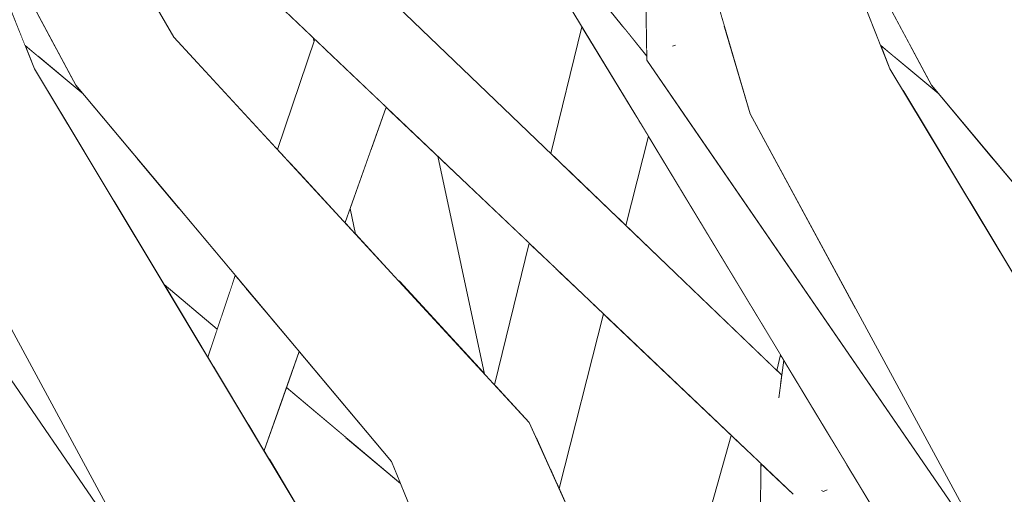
# Model space of a CAD drawing. Extents: x -289599 to -184549, y 66678 to 295474.
# Tile 516 of 656: x -250745 to -250692, y 72270 to 72296. Entities that reach past the tile are written whole.
import ezdxf

# ---------------------------------------------------------------- set-up
doc = ezdxf.new("R2010")
doc.units = 0
doc.header["$MEASUREMENT"] = 0
doc.linetypes.add('Wipeout_Contour', pattern=[1000, 0, -1000])
doc.layers.add('arch drzewa', color=8, linetype='Continuous')
doc.layers.add('Model drzwi', color=8, linetype='Continuous')
doc.layers.add('arch drzewa_Nr_Pióra__4', color=8, linetype='Continuous', lineweight=9)

msp = doc.modelspace()

# ---------------------------------------------------------------- wipeouts: each hides what was drawn before it
at = {"color": 254, "linetype": 'Wipeout_Contour', "lineweight": 0, "ltscale": 767631.603875}
msp.add_wipeout([(-250697.231, 72294.038), (-250697.524, 72293.635), (-250696.093, 72292.44)], dxfattribs=at).dxf.layer = 'arch drzewa'
at = {"color": 254, "linetype": 'Wipeout_Contour', "lineweight": 0, "ltscale": 767663.809144}
msp.add_wipeout([(-250709.242, 72291.059), (-250709.317, 72291.029), (-250708.724, 72290.304)], dxfattribs=at).dxf.layer = 'arch drzewa'
at = {"color": 254, "linetype": 'Wipeout_Contour', "lineweight": 0, "ltscale": 767727.906935}
msp.add_wipeout([(-250734.1, 72278.864), (-250736.971, 72281.283), (-250734.609, 72277.352)], dxfattribs=at).dxf.layer = 'arch drzewa'
at = {"color": 254, "linetype": 'Wipeout_Contour', "lineweight": 0, "ltscale": 2303244.228400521}
msp.add_wipeout([(-250745.692, 72321.925), (-250744.972, 72309.455), (-250736.436, 72294.668), (-250730.83, 72288.585), (-250728.861, 72294.44), (-250728.903, 72294.637), (-250732.981, 72298.52), (-250733.391, 72299.753), (-250734.734, 72305.781)], dxfattribs=at).dxf.layer = 'Model drzwi'
at = {"color": 254, "linetype": 'Wipeout_Contour', "lineweight": 0, "ltscale": 1535216.244274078}
msp.add_wipeout([(-250691.152, 72306.463), (-250692.866, 72299.331), (-250690.174, 72294.668), (-250686.189, 72290.343), (-250683.084, 72292.998), (-250683.065, 72293.054)], dxfattribs=at).dxf.layer = 'Model drzwi'
at = {"color": 254, "linetype": 'Wipeout_Contour', "lineweight": 0, "ltscale": 1023579.531994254}
msp.add_wipeout([(-250717.232, 72283.522), (-250722.172, 72288.227), (-250719.639, 72276.44), (-250719.098, 72275.853)], dxfattribs=at).dxf.layer = 'Model drzwi'
at = {"color": 254, "linetype": 'Wipeout_Contour', "lineweight": 0, "ltscale": 767709.043906}
msp.add_wipeout([(-250727.188, 72284.633), (-250726.621, 72284.016), (-250726.917, 72285.397)], dxfattribs=at).dxf.layer = 'Model drzwi'
at = {"color": 254, "linetype": 'Wipeout_Contour', "lineweight": 0, "ltscale": 1023535.206470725}
msp.add_wipeout([(-250713.217, 72279.699), (-250715.607, 72270.242), (-250710.367, 72258.657), (-250706.309, 72273.12)], dxfattribs=at).dxf.layer = 'Model drzwi'

# ---------------------------------------------------------------- next in the draw order: wipeouts: each hides what was drawn before it
at = {"color": 254, "linetype": 'Wipeout_Contour', "lineweight": 0, "ltscale": 767763.473572}
msp.add_wipeout([(-250743.492, 72294.038), (-250743.785, 72293.635), (-250742.354, 72292.44)], dxfattribs=at).dxf.layer = 'arch drzewa'
at = {"color": 254, "linetype": 'Wipeout_Contour', "lineweight": 0, "ltscale": 767630.671583}
msp.add_wipeout([(-250697.231, 72294.038), (-250695.64, 72292.37), (-250696.59, 72294.145)], dxfattribs=at).dxf.layer = 'arch drzewa'
at = {"color": 254, "linetype": 'Wipeout_Contour', "lineweight": 0, "ltscale": 1279563.680124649}
msp.add_wipeout([(-250736.022, 72285.243), (-250742.664, 72290.757), (-250739.731, 72285.876), (-250733.29, 72281.274), (-250733.119, 72281.78)], dxfattribs=at).dxf.layer = 'arch drzewa'
at = {"color": 254, "linetype": 'Wipeout_Contour', "lineweight": 0, "ltscale": 1279343.895528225}
msp.add_wipeout([(-250689.76, 72285.243), (-250696.402, 72290.757), (-250693.469, 72285.876), (-250687.028, 72281.274), (-250686.858, 72281.78)], dxfattribs=at).dxf.layer = 'arch drzewa'
at = {"color": 254, "linetype": 'Wipeout_Contour', "lineweight": 0, "ltscale": 1023558.800952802}
msp.add_wipeout([(-250716.836, 72272.958), (-250716.054, 72271.229), (-250713.788, 72280.242), (-250715.806, 72282.165)], dxfattribs=at).dxf.layer = 'arch drzewa'
at = {"color": 254, "linetype": 'Wipeout_Contour', "lineweight": 0, "ltscale": 1023535.243019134}
msp.add_wipeout([(-250712.008, 72284.486), (-250703.838, 72276.635), (-250703.636, 72277.475), (-250710.786, 72289.318)], dxfattribs=at).dxf.layer = 'Model drzwi'

# ---------------------------------------------------------------- next in the draw order: wipeouts: each hides what was drawn before it
at = {"color": 254, "linetype": 'Wipeout_Contour', "lineweight": 0, "ltscale": 767762.541226}
msp.add_wipeout([(-250743.492, 72294.038), (-250741.902, 72292.37), (-250742.851, 72294.145)], dxfattribs=at).dxf.layer = 'arch drzewa'
at = {"color": 254, "linetype": 'Wipeout_Contour', "lineweight": 0, "ltscale": 1279380.390031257}
msp.add_wipeout([(-250697.231, 72294.038), (-250696.093, 72292.44), (-250695.085, 72291.598), (-250695.478, 72292.067), (-250695.64, 72292.37)], dxfattribs=at).dxf.layer = 'arch drzewa'
at = {"color": 254, "linetype": 'Wipeout_Contour', "lineweight": 0, "ltscale": 1023643.378290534}
msp.add_wipeout([(-250733.29, 72281.274), (-250739.731, 72285.876), (-250736.971, 72281.283), (-250734.1, 72278.864)], dxfattribs=at).dxf.layer = 'arch drzewa'
at = {"color": 254, "linetype": 'Wipeout_Contour', "lineweight": 0, "ltscale": 1023467.550012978}
msp.add_wipeout([(-250687.028, 72281.274), (-250693.469, 72285.876), (-250690.709, 72281.283), (-250687.839, 72278.864)], dxfattribs=at).dxf.layer = 'arch drzewa'
at = {"color": 254, "linetype": 'Wipeout_Contour', "lineweight": 0, "ltscale": 1279458.484163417}
msp.add_wipeout([(-250719.098, 72275.853), (-250717.226, 72273.822), (-250716.836, 72272.958), (-250715.806, 72282.165), (-250717.232, 72283.522)], dxfattribs=at).dxf.layer = 'arch drzewa'

# ---------------------------------------------------------------- next in the draw order: wipeouts: each hides what was drawn before it
at = {"color": 254, "linetype": 'Wipeout_Contour', "lineweight": 0, "ltscale": 767642.980189}
msp.add_wipeout([(-250700.83, 72300.792), (-250700.21, 72299.229), (-250697.231, 72294.038)], dxfattribs=at).dxf.layer = 'arch drzewa'
at = {"color": 254, "linetype": 'Wipeout_Contour', "lineweight": 0, "ltscale": 1279600.173076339}
msp.add_wipeout([(-250743.492, 72294.038), (-250742.354, 72292.44), (-250741.346, 72291.598), (-250741.739, 72292.067), (-250741.902, 72292.37)], dxfattribs=at).dxf.layer = 'arch drzewa'
at = {"color": 254, "linetype": 'Wipeout_Contour', "lineweight": 0, "ltscale": 1023552.982479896}
msp.add_wipeout([(-250713.527, 72279.994), (-250715.711, 72270.472), (-250715.607, 72270.242), (-250713.217, 72279.699)], dxfattribs=at).dxf.layer = 'arch drzewa'

# ---------------------------------------------------------------- next in the draw order: wipeouts: each hides what was drawn before it
at = {"color": 254, "linetype": 'Wipeout_Contour', "lineweight": 0, "ltscale": 767774.849267}
msp.add_wipeout([(-250747.091, 72300.792), (-250746.472, 72299.229), (-250743.492, 72294.038)], dxfattribs=at).dxf.layer = 'arch drzewa'
at = {"color": 254, "linetype": 'Wipeout_Contour', "lineweight": 0, "ltscale": 1023516.864127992}
msp.add_wipeout([(-250697.231, 72294.038), (-250700.21, 72299.229), (-250698.224, 72294.22), (-250697.524, 72293.635)], dxfattribs=at).dxf.layer = 'arch drzewa'
at = {"color": 254, "linetype": 'Wipeout_Contour', "lineweight": 0, "ltscale": 1023554.55277935}
msp.add_wipeout([(-250713.788, 72280.242), (-250716.054, 72271.229), (-250715.711, 72270.472), (-250713.527, 72279.994)], dxfattribs=at).dxf.layer = 'arch drzewa'

# ---------------------------------------------------------------- next in the draw order: wipeouts: each hides what was drawn before it
at = {"color": 254, "linetype": 'Wipeout_Contour', "lineweight": 0, "ltscale": 1023524.915331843}
msp.add_wipeout([(-250702.782, 72305.716), (-250700.83, 72300.792), (-250697.231, 72294.038), (-250696.59, 72294.145)], dxfattribs=at).dxf.layer = 'arch drzewa'
at = {"color": 254, "linetype": 'Wipeout_Contour', "lineweight": 0, "ltscale": 1023692.690155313}
msp.add_wipeout([(-250743.492, 72294.038), (-250746.472, 72299.229), (-250744.486, 72294.22), (-250743.785, 72293.635)], dxfattribs=at).dxf.layer = 'arch drzewa'
at = {"color": 254, "linetype": 'Wipeout_Contour', "lineweight": 0, "ltscale": 1279450.882614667}
msp.add_wipeout([(-250728.27, 72272.663), (-250731.314, 72271.869), (-250717.791, 72249.364), (-250716.131, 72246.683), (-250716.857, 72249.054)], dxfattribs=at).dxf.layer = 'arch drzewa'

# ---------------------------------------------------------------- next in the draw order: wipeouts: each hides what was drawn before it
at = {"color": 254, "linetype": 'Wipeout_Contour', "lineweight": 0, "ltscale": 1023700.740679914}
msp.add_wipeout([(-250749.043, 72305.716), (-250747.091, 72300.792), (-250743.492, 72294.038), (-250742.851, 72294.145)], dxfattribs=at).dxf.layer = 'arch drzewa'
at = {"color": 254, "linetype": 'Wipeout_Contour', "lineweight": 0, "ltscale": 1279378.870367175}
msp.add_wipeout([(-250698.224, 72294.22), (-250697.722, 72292.953), (-250697.081, 72291.886), (-250692.032, 72287.955), (-250695.085, 72291.598)], dxfattribs=at).dxf.layer = 'arch drzewa'
at = {"color": 254, "linetype": 'Wipeout_Contour', "lineweight": 0, "ltscale": 1535364.492835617}
msp.add_wipeout([(-250727.128, 72272.989), (-250728.27, 72272.663), (-250719.638, 72258.14), (-250719.809, 72258.701), (-250721.743, 72264.591), (-250724.186, 72270.511)], dxfattribs=at).dxf.layer = 'arch drzewa'

# ---------------------------------------------------------------- next in the draw order: wipeouts: each hides what was drawn before it
at = {"color": 254, "linetype": 'Wipeout_Contour', "lineweight": 0, "ltscale": 1279598.653547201}
msp.add_wipeout([(-250744.486, 72294.22), (-250743.984, 72292.953), (-250743.342, 72291.886), (-250738.294, 72287.955), (-250741.346, 72291.598)], dxfattribs=at).dxf.layer = 'arch drzewa'
at = {"color": 254, "linetype": 'Wipeout_Contour', "lineweight": 0, "ltscale": 1023491.546376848}
msp.add_wipeout([(-250697.081, 72291.886), (-250696.402, 72290.757), (-250689.76, 72285.243), (-250692.032, 72287.955)], dxfattribs=at).dxf.layer = 'arch drzewa'
at = {"color": 254, "linetype": 'Wipeout_Contour', "lineweight": 0, "ltscale": 767671.002946}
msp.add_wipeout([(-250728.27, 72272.663), (-250716.857, 72249.054), (-250719.638, 72258.14)], dxfattribs=at).dxf.layer = 'arch drzewa'

# ---------------------------------------------------------------- next in the draw order: wipeouts: each hides what was drawn before it
at = {"color": 254, "linetype": 'Wipeout_Contour', "lineweight": 0, "ltscale": 1023667.373372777}
msp.add_wipeout([(-250743.342, 72291.886), (-250742.664, 72290.757), (-250736.022, 72285.243), (-250738.294, 72287.955)], dxfattribs=at).dxf.layer = 'arch drzewa'
at = {"color": 254, "linetype": 'Wipeout_Contour', "lineweight": 0, "ltscale": 1279368.757488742}
msp.add_wipeout([(-250708.724, 72290.304), (-250709.317, 72291.029), (-250692.469, 72265.101), (-250692.123, 72266.129), (-250692.147, 72266.165)], dxfattribs=at).dxf.layer = 'arch drzewa'
at = {"color": 254, "linetype": 'Wipeout_Contour', "lineweight": 0, "ltscale": 767707.297071}
msp.add_wipeout([(-250730.383, 72275.631), (-250730.51, 72275.273), (-250728.27, 72272.663)], dxfattribs=at).dxf.layer = 'arch drzewa'

# ---------------------------------------------------------------- next in the draw order: wipeouts: each hides what was drawn before it
at = {"color": 254, "linetype": 'Wipeout_Contour', "lineweight": 0, "ltscale": 1279588.545288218}
msp.add_wipeout([(-250755.579, 72291.029), (-250738.73, 72265.101), (-250738.385, 72266.129), (-250738.408, 72266.165), (-250754.985, 72290.304)], dxfattribs=at).dxf.layer = 'arch drzewa'
at = {"color": 254, "linetype": 'Wipeout_Contour', "lineweight": 0, "ltscale": 1023507.01918663}
msp.add_wipeout([(-250711.515, 72290.525), (-250692.804, 72264.103), (-250692.469, 72265.101), (-250709.317, 72291.029)], dxfattribs=at).dxf.layer = 'arch drzewa'
at = {"color": 254, "linetype": 'Wipeout_Contour', "lineweight": 0, "ltscale": 1023610.133494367}
msp.add_wipeout([(-250730.51, 72275.273), (-250731.568, 72272.292), (-250731.314, 72271.869), (-250728.27, 72272.663)], dxfattribs=at).dxf.layer = 'arch drzewa'

# ---------------------------------------------------------------- next in the draw order: wipeouts: each hides what was drawn before it
at = {"color": 254, "linetype": 'Wipeout_Contour', "lineweight": 0, "ltscale": 1279450.384828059}
msp.add_wipeout([(-250712.299, 72295.416), (-250709.317, 72291.029), (-250709.242, 72291.059), (-250710.868, 72293.427), (-250710.872, 72293.638)], dxfattribs=at).dxf.layer = 'arch drzewa'
at = {"color": 254, "linetype": 'Wipeout_Contour', "lineweight": 0, "ltscale": 1023682.849154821}
msp.add_wipeout([(-250757.776, 72290.525), (-250739.066, 72264.103), (-250738.73, 72265.101), (-250755.579, 72291.029)], dxfattribs=at).dxf.layer = 'arch drzewa'
at = {"color": 254, "linetype": 'Wipeout_Contour', "lineweight": 0, "ltscale": 1279319.247229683}
msp.add_wipeout([(-250692.804, 72264.103), (-250711.515, 72290.525), (-250684.537, 72245.845), (-250683.083, 72246.394), (-250693.59, 72261.768)], dxfattribs=at).dxf.layer = 'arch drzewa'
at = {"color": 254, "linetype": 'Wipeout_Contour', "lineweight": 0, "ltscale": 1023606.880127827}
msp.add_wipeout([(-250730.383, 72275.631), (-250728.27, 72272.663), (-250727.128, 72272.989), (-250730.356, 72275.709)], dxfattribs=at).dxf.layer = 'arch drzewa'

# ---------------------------------------------------------------- next in the draw order: wipeouts: each hides what was drawn before it
at = {"color": 254, "linetype": 'Wipeout_Contour', "lineweight": 0, "ltscale": 767677.022635}
msp.add_wipeout([(-250715.097, 72298.905), (-250709.317, 72291.029), (-250712.299, 72295.416)], dxfattribs=at).dxf.layer = 'arch drzewa'
at = {"color": 254, "linetype": 'Wipeout_Contour', "lineweight": 0, "ltscale": 767597.552768}
msp.add_wipeout([(-250673.55, 72272.663), (-250693.026, 72294.038), (-250695.478, 72292.067)], dxfattribs=at).dxf.layer = 'arch drzewa'
at = {"color": 254, "linetype": 'Wipeout_Contour', "lineweight": 0, "ltscale": 1023599.851225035}
msp.add_wipeout([(-250729.664, 72277.656), (-250730.356, 72275.709), (-250724.186, 72270.511), (-250724.681, 72271.709)], dxfattribs=at).dxf.layer = 'arch drzewa'

# ---------------------------------------------------------------- next in the draw order: wipeouts: each hides what was drawn before it
at = {"color": 254, "linetype": 'Wipeout_Contour', "lineweight": 0, "ltscale": 1023579.566465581}
msp.add_wipeout([(-250721.37, 72306.725), (-250711.515, 72290.525), (-250709.317, 72291.029), (-250715.097, 72298.905)], dxfattribs=at).dxf.layer = 'arch drzewa'
at = {"color": 254, "linetype": 'Wipeout_Contour', "lineweight": 0, "ltscale": 767577.078432}
msp.add_wipeout([(-250695.478, 72292.067), (-250678.419, 72271.709), (-250673.55, 72272.663)], dxfattribs=at).dxf.layer = 'arch drzewa'
at = {"color": 254, "linetype": 'Wipeout_Contour', "lineweight": 0, "ltscale": 1279539.038272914}
msp.add_wipeout([(-250739.066, 72264.103), (-250757.776, 72290.525), (-250730.799, 72245.845), (-250729.345, 72246.394), (-250739.851, 72261.768)], dxfattribs=at).dxf.layer = 'arch drzewa'

# ---------------------------------------------------------------- next in the draw order: wipeouts: each hides what was drawn before it
at = {"color": 254, "linetype": 'Wipeout_Contour', "lineweight": 0, "ltscale": 767591.264763}
msp.add_wipeout([(-250670.965, 72273.822), (-250690.174, 72294.668), (-250693.026, 72294.038)], dxfattribs=at).dxf.layer = 'arch drzewa'
at = {"color": 254, "linetype": 'Wipeout_Contour', "lineweight": 0, "ltscale": 1279498.59907937}
msp.add_wipeout([(-250724.968, 72290.889), (-250725.776, 72288.611), (-250724.232, 72281.424), (-250719.639, 72276.44), (-250722.172, 72288.227)], dxfattribs=at).dxf.layer = 'arch drzewa'
at = {"color": 254, "linetype": 'Wipeout_Contour', "lineweight": 0, "ltscale": 1023617.097467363}
msp.add_wipeout([(-250732.413, 72273.697), (-250731.568, 72272.292), (-250729.664, 72277.656), (-250731.184, 72279.47)], dxfattribs=at).dxf.layer = 'arch drzewa'

# ---------------------------------------------------------------- next in the draw order: wipeouts: each hides what was drawn before it
at = {"color": 254, "linetype": 'Wipeout_Contour', "lineweight": 0, "ltscale": 767569.040101}
msp.add_wipeout([(-250693.026, 72294.038), (-250673.55, 72272.663), (-250670.965, 72273.822)], dxfattribs=at).dxf.layer = 'arch drzewa'
at = {"color": 254, "linetype": 'Wipeout_Contour', "lineweight": 0, "ltscale": 1023607.98020937}
msp.add_wipeout([(-250726.917, 72285.397), (-250726.621, 72284.016), (-250724.232, 72281.424), (-250725.776, 72288.611)], dxfattribs=at).dxf.layer = 'arch drzewa'
at = {"color": 254, "linetype": 'Wipeout_Contour', "lineweight": 0, "ltscale": 1023625.007127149}
msp.add_wipeout([(-250732.55, 72281.1), (-250734.084, 72276.478), (-250732.413, 72273.697), (-250731.184, 72279.47)], dxfattribs=at).dxf.layer = 'arch drzewa'

# ---------------------------------------------------------------- next in the draw order: wipeouts: each hides what was drawn before it
at = {"color": 254, "linetype": 'Wipeout_Contour', "lineweight": 0, "ltscale": 1023577.860533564}
msp.add_wipeout([(-250713.866, 72327.994), (-250709.472, 72319.772), (-250693.026, 72294.038), (-250712.567, 72328.417)], dxfattribs=at).dxf.layer = 'arch drzewa'
at = {"color": 254, "linetype": 'Wipeout_Contour', "lineweight": 0, "ltscale": 1023629.747182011}
msp.add_wipeout([(-250734.283, 72276.809), (-250734.084, 72276.478), (-250732.55, 72281.1), (-250732.843, 72281.45)], dxfattribs=at).dxf.layer = 'arch drzewa'

# ---------------------------------------------------------------- next in the draw order: wipeouts: each hides what was drawn before it
at = {"color": 254, "linetype": 'Wipeout_Contour', "lineweight": 0, "ltscale": 1279423.973823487}
msp.add_wipeout([(-250709.472, 72319.772), (-250705.138, 72311.661), (-250702.782, 72305.716), (-250695.478, 72292.067), (-250693.026, 72294.038)], dxfattribs=at).dxf.layer = 'arch drzewa'
at = {"color": 254, "linetype": 'Wipeout_Contour', "lineweight": 0, "ltscale": 1023631.364039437}
msp.add_wipeout([(-250734.609, 72277.352), (-250734.283, 72276.809), (-250732.843, 72281.45), (-250733.119, 72281.78)], dxfattribs=at).dxf.layer = 'arch drzewa'

# ---------------------------------------------------------------- next in the draw order: wipeouts: each hides what was drawn before it
at = {"color": 254, "linetype": 'Wipeout_Contour', "lineweight": 0, "ltscale": 767675.015249}
msp.add_wipeout([(-250690.174, 72294.668), (-250710.124, 72329.224), (-250712.567, 72328.417)], dxfattribs=at).dxf.layer = 'arch drzewa'
at = {"color": 254, "linetype": 'Wipeout_Contour', "lineweight": 0, "ltscale": 767597.880576}
msp.add_wipeout([(-250671.529, 72249.364), (-250697.722, 72292.953), (-250701.458, 72291.029)], dxfattribs=at).dxf.layer = 'arch drzewa'

# ---------------------------------------------------------------- next in the draw order: wipeouts: each hides what was drawn before it
at = {"color": 254, "linetype": 'Wipeout_Contour', "lineweight": 0, "ltscale": 767648.224822}
msp.add_wipeout([(-250712.567, 72328.417), (-250693.026, 72294.038), (-250690.174, 72294.668)], dxfattribs=at).dxf.layer = 'arch drzewa'
at = {"color": 254, "linetype": 'Wipeout_Contour', "lineweight": 0, "ltscale": 767563.007283}
msp.add_wipeout([(-250701.458, 72291.029), (-250675.575, 72247.234), (-250671.529, 72249.364)], dxfattribs=at).dxf.layer = 'arch drzewa'

# ---------------------------------------------------------------- next in the draw order: wipeouts: each hides what was drawn before it
at = {"color": 254, "linetype": 'Wipeout_Contour', "lineweight": 0, "ltscale": 767661.742341}
msp.add_wipeout([(-250697.722, 72292.953), (-250705.138, 72311.661), (-250708.314, 72309.777)], dxfattribs=at).dxf.layer = 'arch drzewa'
at = {"color": 254, "linetype": 'Wipeout_Contour', "lineweight": 0, "ltscale": 767607.490703}
msp.add_wipeout([(-250675.575, 72247.234), (-250701.458, 72291.029), (-250705.272, 72290.525)], dxfattribs=at).dxf.layer = 'arch drzewa'

# ---------------------------------------------------------------- next in the draw order: wipeouts: each hides what was drawn before it
at = {"color": 254, "linetype": 'Wipeout_Contour', "lineweight": 0, "ltscale": 767651.894667}
msp.add_wipeout([(-250708.314, 72309.777), (-250701.458, 72291.029), (-250697.722, 72292.953)], dxfattribs=at).dxf.layer = 'arch drzewa'
at = {"color": 254, "linetype": 'Wipeout_Contour', "lineweight": 0, "ltscale": 767574.429594}
msp.add_wipeout([(-250705.272, 72290.525), (-250681.113, 72245.845), (-250675.575, 72247.234)], dxfattribs=at).dxf.layer = 'arch drzewa'

# ---------------------------------------------------------------- next in the draw order: wipeouts: each hides what was drawn before it
at = {"color": 254, "linetype": 'Wipeout_Contour', "lineweight": 0, "ltscale": 767670.381036}
msp.add_wipeout([(-250701.458, 72291.029), (-250708.314, 72309.777), (-250711.329, 72310.985)], dxfattribs=at).dxf.layer = 'arch drzewa'

# ---------------------------------------------------------------- next in the draw order: wipeouts: each hides what was drawn before it
at = {"color": 254, "linetype": 'Wipeout_Contour', "lineweight": 0, "ltscale": 767661.495374}
msp.add_wipeout([(-250711.329, 72310.985), (-250705.272, 72290.525), (-250701.458, 72291.029)], dxfattribs=at).dxf.layer = 'arch drzewa'

# ---------------------------------------------------------------- next in the draw order: wipeouts: each hides what was drawn before it
at = {"color": 254, "linetype": 'Wipeout_Contour', "lineweight": 0, "ltscale": 1023537.433621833}
msp.add_wipeout([(-250710.868, 72293.427), (-250699.497, 72279.845), (-250705.272, 72290.525), (-250706.681, 72295.285)], dxfattribs=at).dxf.layer = 'arch drzewa'

# ---------------------------------------------------------------- next in the draw order: wipeouts: each hides what was drawn before it
at = {"color": 254, "linetype": 'Wipeout_Contour', "lineweight": 0, "ltscale": 767630.000294}
msp.add_wipeout([(-250710.868, 72293.427), (-250691.927, 72265.844), (-250699.497, 72279.845)], dxfattribs=at).dxf.layer = 'arch drzewa'

# ---------------------------------------------------------------- next in the draw order: linework, layer by layer
at = {"layer": 'arch drzewa_Nr_Pióra__4', "linetype": 'Continuous'}
for p, q in [((-250695.085, 72291.598), (-250698.224, 72294.22)), ((-250678.419, 72271.709), (-250695.478, 72292.067))]:
    msp.add_line(p, q, dxfattribs=at)

# ---------------------------------------------------------------- next in the draw order: wipeouts: each hides what was drawn before it
at = {"color": 254, "linetype": 'Wipeout_Contour', "lineweight": 0, "ltscale": 767673.14988}
msp.add_wipeout([(-250711.148, 72310.376), (-250710.868, 72293.427), (-250706.681, 72295.285)], dxfattribs=at).dxf.layer = 'arch drzewa'
at = {"color": 254, "linetype": 'Wipeout_Contour', "lineweight": 0, "ltscale": 1023514.174401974}
msp.add_wipeout([(-250703.838, 72276.635), (-250703.571, 72276.378), (-250703.463, 72277.19), (-250703.636, 72277.475)], dxfattribs=at).dxf.layer = 'arch drzewa'
at = {"color": 254, "linetype": 'Wipeout_Contour', "lineweight": 0, "ltscale": 1279386.65217427}
msp.add_wipeout([(-250709.167, 72256.003), (-250707.878, 72253.153), (-250704.733, 72265.986), (-250704.709, 72271.596), (-250706.307, 72273.119)], dxfattribs=at).dxf.layer = 'arch drzewa'

# ---------------------------------------------------------------- next in the draw order: wipeouts: each hides what was drawn before it
at = {"color": 254, "linetype": 'Wipeout_Contour', "lineweight": 0, "ltscale": 1023626.371593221}
msp.add_wipeout([(-250733.972, 72324.72), (-250734.488, 72323.079), (-250710.872, 72293.638), (-250710.91, 72295.97)], dxfattribs=at).dxf.layer = 'arch drzewa'
at = {"color": 254, "linetype": 'Wipeout_Contour', "lineweight": 0, "ltscale": 767635.977392}
msp.add_wipeout([(-250710.367, 72258.657), (-250709.167, 72256.003), (-250706.307, 72273.119)], dxfattribs=at).dxf.layer = 'arch drzewa'

# ---------------------------------------------------------------- next in the draw order: wipeouts: each hides what was drawn before it
at = {"color": 254, "linetype": 'Wipeout_Contour', "lineweight": 0, "ltscale": 1279457.068195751}
msp.add_wipeout([(-250714.35, 72295.186), (-250715.203, 72287.557), (-250712.582, 72285.038), (-250711.295, 72290.16), (-250711.515, 72290.525)], dxfattribs=at).dxf.layer = 'arch drzewa'
at = {"color": 254, "linetype": 'Wipeout_Contour', "lineweight": 0, "ltscale": 767723.916991}
msp.add_wipeout([(-250728.903, 72294.637), (-250728.861, 72294.44), (-250728.821, 72294.558)], dxfattribs=at).dxf.layer = 'arch drzewa'
at = {"color": 254, "linetype": 'Wipeout_Contour', "lineweight": 0, "ltscale": 1023619.565651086}
msp.add_wipeout([(-250729.541, 72287.186), (-250727.188, 72284.633), (-250724.968, 72290.889), (-250728.114, 72293.885)], dxfattribs=at).dxf.layer = 'arch drzewa'
at = {"color": 254, "linetype": 'Wipeout_Contour', "lineweight": 0, "ltscale": 1279392.823305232}
msp.add_wipeout([(-250719.812, 72272.663), (-250724.681, 72271.709), (-250704.854, 72237.266), (-250704.853, 72237.595), (-250704.843, 72240.058)], dxfattribs=at).dxf.layer = 'arch drzewa'

# ---------------------------------------------------------------- next in the draw order: wipeouts: each hides what was drawn before it
at = {"color": 254, "linetype": 'Wipeout_Contour', "lineweight": 0, "ltscale": 1023575.933070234}
msp.add_wipeout([(-250714.381, 72295.237), (-250716.052, 72288.372), (-250715.203, 72287.557), (-250714.35, 72295.186)], dxfattribs=at).dxf.layer = 'arch drzewa'
at = {"color": 254, "linetype": 'Wipeout_Contour', "lineweight": 0, "ltscale": 1023628.107926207}
msp.add_wipeout([(-250730.269, 72287.976), (-250729.541, 72287.186), (-250728.114, 72293.885), (-250728.261, 72294.026)], dxfattribs=at).dxf.layer = 'arch drzewa'
at = {"color": 254, "linetype": 'Wipeout_Contour', "lineweight": 0, "ltscale": 1023557.02056069}
msp.add_wipeout([(-250712.408, 72284.87), (-250712.008, 72284.486), (-250710.786, 72289.318), (-250711.222, 72290.039)], dxfattribs=at).dxf.layer = 'arch drzewa'
at = {"color": 254, "linetype": 'Wipeout_Contour', "lineweight": 0, "ltscale": 1279355.941554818}
msp.add_wipeout([(-250704.854, 72237.266), (-250724.681, 72271.709), (-250705.407, 72225.012), (-250702.34, 72225.522), (-250704.875, 72232.335)], dxfattribs=at).dxf.layer = 'arch drzewa'

# ---------------------------------------------------------------- next in the draw order: wipeouts: each hides what was drawn before it
at = {"color": 254, "linetype": 'Wipeout_Contour', "lineweight": 0, "ltscale": 1023630.082535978}
msp.add_wipeout([(-250730.681, 72288.422), (-250730.269, 72287.976), (-250728.261, 72294.026), (-250728.787, 72294.526)], dxfattribs=at).dxf.layer = 'arch drzewa'
at = {"color": 254, "linetype": 'Wipeout_Contour', "lineweight": 0, "ltscale": 1023558.597799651}
msp.add_wipeout([(-250712.582, 72285.038), (-250712.408, 72284.87), (-250711.222, 72290.039), (-250711.295, 72290.16)], dxfattribs=at).dxf.layer = 'arch drzewa'
at = {"color": 254, "linetype": 'Wipeout_Contour', "lineweight": 0, "ltscale": 1023522.59966126}
msp.add_wipeout([(-250717.226, 72273.822), (-250719.812, 72272.663), (-250704.826, 72243.922), (-250704.816, 72246.383)], dxfattribs=at).dxf.layer = 'arch drzewa'
at = {"color": 254, "linetype": 'Wipeout_Contour', "lineweight": 0, "ltscale": 2302846.070418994}
msp.add_wipeout([(-250701.41, 72270.198), (-250702.958, 72269.929), (-250696.865, 72225.872), (-250698.147, 72268.385), (-250699.447, 72270.539), (-250701.127, 72270.247), (-250701.149, 72270.164), (-250701.314, 72270.083), (-250701.412, 72270.13)], dxfattribs=at).dxf.layer = 'arch drzewa'

# ---------------------------------------------------------------- next in the draw order: wipeouts: each hides what was drawn before it
at = {"color": 254, "linetype": 'Wipeout_Contour', "lineweight": 0, "ltscale": 1023631.61107349}
msp.add_wipeout([(-250730.83, 72288.585), (-250730.681, 72288.422), (-250728.787, 72294.526), (-250728.821, 72294.558)], dxfattribs=at).dxf.layer = 'arch drzewa'
at = {"color": 254, "linetype": 'Wipeout_Contour', "lineweight": 0, "ltscale": 767630.390277}
msp.add_wipeout([(-250719.812, 72272.663), (-250704.843, 72240.058), (-250704.826, 72243.922)], dxfattribs=at).dxf.layer = 'arch drzewa'
at = {"color": 254, "linetype": 'Wipeout_Contour', "lineweight": 0, "ltscale": 767620.014596}
msp.add_wipeout([(-250701.127, 72270.247), (-250699.447, 72270.539), (-250700.049, 72271.536)], dxfattribs=at).dxf.layer = 'arch drzewa'
at = {"color": 254, "linetype": 'Wipeout_Contour', "lineweight": 0, "ltscale": 2302744.387212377}
msp.add_wipeout([(-250702.958, 72269.929), (-250701.938, 72224.491), (-250701.791, 72224.531), (-250701.128, 72225.724), (-250699.469, 72228.353), (-250699.49, 72228.4), (-250697.702, 72226.706), (-250696.975, 72225.842), (-250696.865, 72225.872)], dxfattribs=at).dxf.layer = 'arch drzewa'

# ---------------------------------------------------------------- next in the draw order: linework, layer by layer
at = {"layer": 'arch drzewa_Nr_Pióra__4', "linetype": 'Continuous'}
msp.add_line((-250671.529, 72249.364), (-250697.722, 72292.953), dxfattribs=at)

# ---------------------------------------------------------------- next in the draw order: wipeouts: each hides what was drawn before it
at = {"color": 254, "linetype": 'Wipeout_Contour', "lineweight": 0, "ltscale": 767729.423092}
msp.add_wipeout([(-250719.812, 72272.663), (-250739.287, 72294.038), (-250741.739, 72292.067)], dxfattribs=at).dxf.layer = 'arch drzewa'
at = {"color": 254, "linetype": 'Wipeout_Contour', "lineweight": 0, "ltscale": 767614.296861}
msp.add_wipeout([(-250702.958, 72269.929), (-250704.676, 72271.565), (-250701.938, 72224.491)], dxfattribs=at).dxf.layer = 'arch drzewa'

# ---------------------------------------------------------------- next in the draw order: wipeouts: each hides what was drawn before it
at = {"color": 254, "linetype": 'Wipeout_Contour', "lineweight": 0, "ltscale": 767708.949753}
msp.add_wipeout([(-250741.739, 72292.067), (-250724.681, 72271.709), (-250719.812, 72272.663)], dxfattribs=at).dxf.layer = 'arch drzewa'
at = {"color": 254, "linetype": 'Wipeout_Contour', "lineweight": 0, "ltscale": 1535203.605091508}
msp.add_wipeout([(-250704.709, 72271.596), (-250704.875, 72232.335), (-250702.34, 72225.522), (-250702.032, 72224.564), (-250701.938, 72224.491), (-250704.676, 72271.565)], dxfattribs=at).dxf.layer = 'arch drzewa'

# ---------------------------------------------------------------- next in the draw order: wipeouts: each hides what was drawn before it
at = {"color": 254, "linetype": 'Wipeout_Contour', "lineweight": 0, "ltscale": 767723.134744}
msp.add_wipeout([(-250717.226, 72273.822), (-250736.436, 72294.668), (-250739.287, 72294.038)], dxfattribs=at).dxf.layer = 'arch drzewa'

# ---------------------------------------------------------------- next in the draw order: wipeouts: each hides what was drawn before it
at = {"color": 254, "linetype": 'Wipeout_Contour', "lineweight": 0, "ltscale": 767700.91103}
msp.add_wipeout([(-250739.287, 72294.038), (-250719.812, 72272.663), (-250717.226, 72273.822)], dxfattribs=at).dxf.layer = 'arch drzewa'

# ---------------------------------------------------------------- next in the draw order: wipeouts: each hides what was drawn before it
at = {"color": 254, "linetype": 'Wipeout_Contour', "lineweight": 0, "ltscale": 1023753.68231139}
msp.add_wipeout([(-250760.127, 72327.994), (-250755.734, 72319.772), (-250739.287, 72294.038), (-250758.829, 72328.417)], dxfattribs=at).dxf.layer = 'arch drzewa'
at = {"color": 254, "linetype": 'Wipeout_Contour', "lineweight": 0, "ltscale": 1535336.557930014}
msp.add_wipeout([(-250732.981, 72298.52), (-250703.689, 72275.123), (-250703.723, 72275.231), (-250703.681, 72275.548), (-250703.635, 72275.896), (-250729.486, 72300.443)], dxfattribs=at).dxf.layer = 'arch drzewa'

# ---------------------------------------------------------------- next in the draw order: wipeouts: each hides what was drawn before it
at = {"color": 254, "linetype": 'Wipeout_Contour', "lineweight": 0, "ltscale": 1279643.754054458}
msp.add_wipeout([(-250755.734, 72319.772), (-250751.4, 72311.661), (-250749.043, 72305.716), (-250741.739, 72292.067), (-250739.287, 72294.038)], dxfattribs=at).dxf.layer = 'arch drzewa'
at = {"color": 254, "linetype": 'Wipeout_Contour', "lineweight": 0, "ltscale": 1023541.633466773}
msp.add_wipeout([(-250732.981, 72298.52), (-250702.958, 72269.929), (-250701.41, 72270.198), (-250703.689, 72275.123)], dxfattribs=at).dxf.layer = 'arch drzewa'

# ---------------------------------------------------------------- next in the draw order: linework, layer by layer
at = {"layer": 'arch drzewa_Nr_Pióra__4', "linetype": 'Continuous'}
for p, q in [((-250695.478, 72292.067), (-250702.782, 72305.716)), ((-250704.816, 72246.383), (-250717.226, 72273.822)), ((-250710.367, 72258.657), (-250706.309, 72273.12)), ((-250704.875, 72232.304), (-250704.709, 72271.596))]:
    msp.add_line(p, q, dxfattribs=at)

# ---------------------------------------------------------------- next in the draw order: wipeouts: each hides what was drawn before it
at = {"color": 254, "linetype": 'Wipeout_Contour', "lineweight": 0, "ltscale": 767806.881453}
msp.add_wipeout([(-250736.436, 72294.668), (-250756.385, 72329.224), (-250758.829, 72328.417)], dxfattribs=at).dxf.layer = 'arch drzewa'
at = {"color": 254, "linetype": 'Wipeout_Contour', "lineweight": 0, "ltscale": 1023577.885505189}
msp.add_wipeout([(-250729.756, 72301.542), (-250729.486, 72300.443), (-250703.583, 72276.287), (-250703.571, 72276.378)], dxfattribs=at).dxf.layer = 'arch drzewa'
at = {"color": 254, "linetype": 'Wipeout_Contour', "lineweight": 0, "ltscale": 1279369.16350326}
msp.add_wipeout([(-250700.928, 72272.992), (-250701.314, 72270.083), (-250701.149, 72270.164), (-250701.127, 72270.247), (-250700.049, 72271.536)], dxfattribs=at).dxf.layer = 'arch drzewa'

# ---------------------------------------------------------------- next in the draw order: wipeouts: each hides what was drawn before it
at = {"color": 254, "linetype": 'Wipeout_Contour', "lineweight": 0, "ltscale": 767780.092675}
msp.add_wipeout([(-250758.829, 72328.417), (-250739.287, 72294.038), (-250736.436, 72294.668)], dxfattribs=at).dxf.layer = 'arch drzewa'
at = {"color": 254, "linetype": 'Wipeout_Contour', "lineweight": 0, "ltscale": 767667.132805}
msp.add_wipeout([(-250729.486, 72300.443), (-250703.635, 72275.896), (-250703.583, 72276.287)], dxfattribs=at).dxf.layer = 'arch drzewa'

# ---------------------------------------------------------------- next in the draw order: linework, layer by layer
at = {"layer": 'arch drzewa_Nr_Pióra__4', "linetype": 'Continuous'}
for p, q in [((-250710.872, 72293.638), (-250734.488, 72323.079)), ((-250697.722, 72292.953), (-250705.138, 72311.661)), ((-250705.272, 72290.525), (-250711.329, 72310.985)), ((-250710.868, 72293.427), (-250711.148, 72310.376)), ((-250716.052, 72288.372), (-250714.381, 72295.237)), ((-250728.861, 72294.44), (-250728.903, 72294.637)), ((-250709.312, 72294.232), (-250709.478, 72294.183)), ((-250712.008, 72284.486), (-250710.786, 72289.318)), ((-250715.607, 72270.242), (-250713.217, 72279.699))]:
    msp.add_line(p, q, dxfattribs=at)

# ---------------------------------------------------------------- next in the draw order: wipeouts: each hides what was drawn before it
at = {"color": 254, "linetype": 'Wipeout_Contour', "lineweight": 0, "ltscale": 767729.752411}
msp.add_wipeout([(-250717.791, 72249.364), (-250743.984, 72292.953), (-250747.719, 72291.029)], dxfattribs=at).dxf.layer = 'arch drzewa'
at = {"color": 254, "linetype": 'Wipeout_Contour', "lineweight": 0, "ltscale": 1791131.773011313}
msp.add_wipeout([(-250703.463, 72277.19), (-250703.723, 72275.231), (-250703.689, 72275.123), (-250701.41, 72270.198), (-250701.412, 72270.13), (-250701.314, 72270.083), (-250700.928, 72272.992)], dxfattribs=at).dxf.layer = 'arch drzewa'

# ---------------------------------------------------------------- next in the draw order: linework, layer by layer
at = {"layer": 'arch drzewa_Nr_Pióra__4', "linetype": 'Continuous'}
for p, q in [((-250691.927, 72265.844), (-250710.868, 72293.427)), ((-250684.537, 72245.845), (-250711.515, 72290.525)), ((-250681.113, 72245.845), (-250705.272, 72290.525)), ((-250703.838, 72276.635), (-250703.636, 72277.475)), ((-250703.733, 72275.158), (-250703.463, 72277.19)), ((-250701.314, 72270.083), (-250701.426, 72270.137)), ((-250701.126, 72270.176), (-250701.314, 72270.083))]:
    msp.add_line(p, q, dxfattribs=at)

# ---------------------------------------------------------------- next in the draw order: wipeouts: each hides what was drawn before it
at = {"color": 254, "linetype": 'Wipeout_Contour', "lineweight": 0, "ltscale": 767793.610553}
msp.add_wipeout([(-250743.984, 72292.953), (-250751.4, 72311.661), (-250754.576, 72309.777)], dxfattribs=at).dxf.layer = 'arch drzewa'
at = {"color": 254, "linetype": 'Wipeout_Contour', "lineweight": 0, "ltscale": 767694.881238}
msp.add_wipeout([(-250747.719, 72291.029), (-250721.836, 72247.234), (-250717.791, 72249.364)], dxfattribs=at).dxf.layer = 'arch drzewa'

# ---------------------------------------------------------------- next in the draw order: linework, layer by layer
at = {"layer": 'arch drzewa_Nr_Pióra__4', "linetype": 'Continuous'}
for p, q in [((-250711.515, 72290.525), (-250721.37, 72306.725)), ((-250719.098, 72275.853), (-250717.232, 72283.522))]:
    msp.add_line(p, q, dxfattribs=at)

# ---------------------------------------------------------------- next in the draw order: wipeouts: each hides what was drawn before it
at = {"color": 254, "linetype": 'Wipeout_Contour', "lineweight": 0, "ltscale": 767739.362983}
msp.add_wipeout([(-250721.836, 72247.234), (-250747.719, 72291.029), (-250751.533, 72290.525)], dxfattribs=at).dxf.layer = 'arch drzewa'

# ---------------------------------------------------------------- next in the draw order: wipeouts: each hides what was drawn before it
at = {"color": 254, "linetype": 'Wipeout_Contour', "lineweight": 0, "ltscale": 767783.763968}
msp.add_wipeout([(-250754.576, 72309.777), (-250747.719, 72291.029), (-250743.984, 72292.953)], dxfattribs=at).dxf.layer = 'arch drzewa'
at = {"color": 254, "linetype": 'Wipeout_Contour', "lineweight": 0, "ltscale": 767706.304}
msp.add_wipeout([(-250751.533, 72290.525), (-250727.375, 72245.845), (-250721.836, 72247.234)], dxfattribs=at).dxf.layer = 'arch drzewa'

# ---------------------------------------------------------------- next in the draw order: linework, layer by layer
at = {"layer": 'arch drzewa_Nr_Pióra__4', "linetype": 'Continuous'}
for p, q in [((-250736.436, 72294.668), (-250756.385, 72329.224)), ((-250703.571, 72276.378), (-250729.756, 72301.542)), ((-250702.958, 72269.929), (-250732.981, 72298.52)), ((-250717.226, 72273.822), (-250736.436, 72294.668)), ((-250730.83, 72288.585), (-250728.821, 72294.558)), ((-250727.188, 72284.633), (-250724.968, 72290.889)), ((-250719.639, 72276.44), (-250722.172, 72288.227)), ((-250726.621, 72284.016), (-250726.917, 72285.397)), ((-250734.609, 72277.352), (-250733.119, 72281.78)), ((-250734.1, 72278.864), (-250736.971, 72281.283)), ((-250731.568, 72272.292), (-250729.664, 72277.656)), ((-250724.186, 72270.511), (-250730.356, 72275.709)), ((-250705.407, 72225.012), (-250724.681, 72271.709))]:
    msp.add_line(p, q, dxfattribs=at)

# ---------------------------------------------------------------- next in the draw order: wipeouts: each hides what was drawn before it
at = {"color": 254, "linetype": 'Wipeout_Contour', "lineweight": 0, "ltscale": 767761.872411}
msp.add_wipeout([(-250757.13, 72293.427), (-250738.188, 72265.844), (-250745.759, 72279.845)], dxfattribs=at).dxf.layer = 'arch drzewa'

# ---------------------------------------------------------------- next in the draw order: linework, layer by layer
at = {"layer": 'arch drzewa_Nr_Pióra__4', "linetype": 'Continuous'}
for p, q in [((-250743.984, 72292.953), (-250751.4, 72311.661)), ((-250741.739, 72292.067), (-250749.043, 72305.716)), ((-250741.346, 72291.598), (-250744.486, 72294.22)), ((-250738.188, 72265.844), (-250757.13, 72293.427)), ((-250717.791, 72249.364), (-250743.984, 72292.953)), ((-250724.681, 72271.709), (-250741.739, 72292.067)), ((-250727.375, 72245.845), (-250751.533, 72290.525))]:
    msp.add_line(p, q, dxfattribs=at)

doc.saveas('drawing.dxf')
